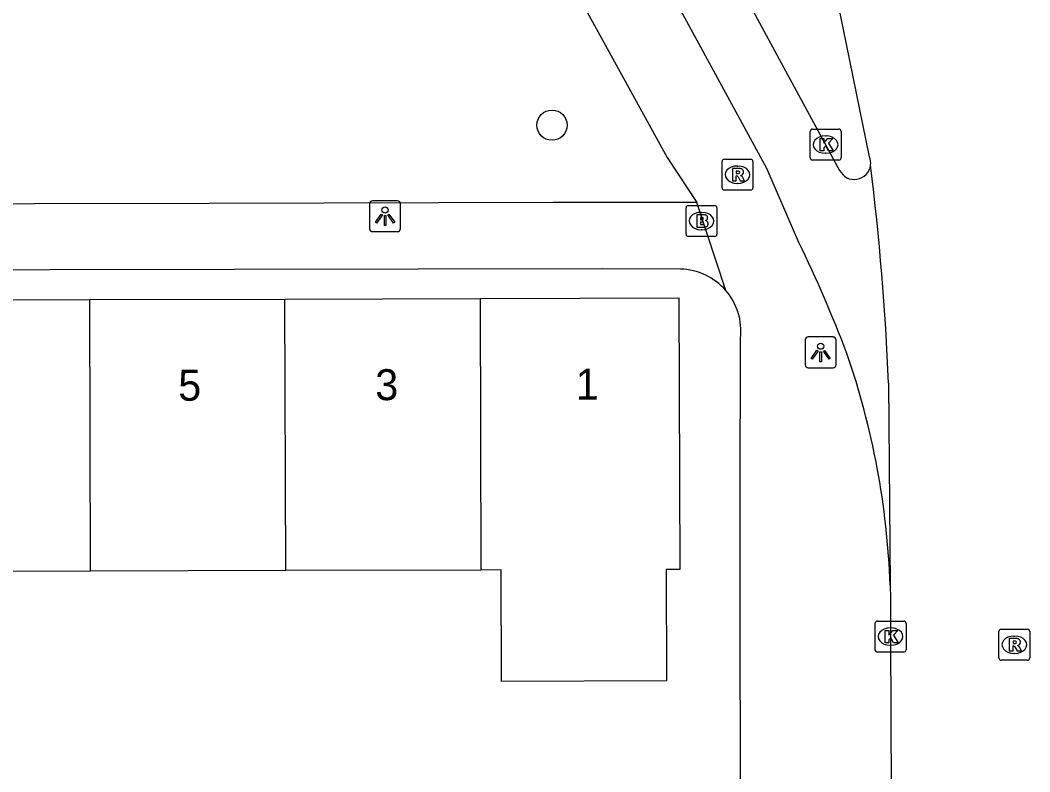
# Model space of a CAD drawing. Extents: x 160732 to 162105, y 387428 to 388479.
# Drawn here: x 161820.22 to 161852.89, y 388328.45 to 388352.76 of the extents above; entities that cross this region are included whole.
import ezdxf

# ---------------------------------------------------------------- set-up
doc = ezdxf.new("R2010")
doc.units = 0
for name, color, linetype in [('IMGEO_Boom', 7, 'Continuous'), ('IMGEO_Brandkraan', 7, 'Continuous'), ('IMGEO_Fietspad_open', 7, 'Continuous'), ('IMGEO_Kolk', 7, 'Continuous'), ('IMGEO_Lichtpunt', 7, 'Continuous'), ('IMGEO_Pand', 7, 'Continuous'), ('IMGEO_Pand_nummerreeks', 7, 'Continuous'), ('IMGEO_Rijbaan_lokaal_gesloten', 7, 'Continuous'), ('IMGEO_Rioolput', 7, 'Continuous'), ('IMGEO_Voetpad_open', 7, 'Continuous')]:
    doc.layers.add(name, color=color, linetype=linetype)

msp = doc.modelspace()

# ---------------------------------------------------------------- linework, layer by layer
at = {"layer": 'IMGEO_Boom'}
msp.add_circle((161837.425, 388349.364), 0.489, dxfattribs=at)
at = {"layer": 'IMGEO_Brandkraan'}
for p, q in [((161841.761, 388345.838), (161841.761, 388346.69)), ((161841.836, 388346.764), (161842.688, 388346.764)), ((161842.249, 388346.544), (161842.274, 388346.544)), ((161842.762, 388346.69), (161842.762, 388345.838)), ((161842.272, 388345.984), (161842.247, 388345.984)), ((161842.688, 388345.764), (161841.836, 388345.764))]:
    msp.add_line(p, q, dxfattribs=at)
for points in [[(161841.761, 388345.838), (161841.761, 388346.69)], [(161841.836, 388346.764), (161842.688, 388346.764)], [(161842.762, 388346.69), (161842.762, 388345.838)], [(161842.109, 388346.464), (161842.109, 388346.064), (161842.322, 388346.064)], [(161842.34, 388346.464), (161842.109, 388346.464)], [(161842.288, 388346.383), (161842.234, 388346.383), (161842.234, 388346.307)], [(161842.234, 388346.307), (161842.287, 388346.307)], [(161842.296, 388346.231), (161842.234, 388346.231), (161842.234, 388346.15)], [(161842.234, 388346.15), (161842.296, 388346.15)], [(161842.688, 388345.764), (161841.836, 388345.764)]]:
    msp.add_lwpolyline(points, dxfattribs=at)
for centre, radius, start, end in [((161841.838, 388346.688), 0.0765, 91.552, 178.448), ((161841.838, 388346.688), 0.0765, 91.552, 178.448), ((161842.686, 388346.688), 0.0765, 1.552, 88.448), ((161842.686, 388346.688), 0.0765, 1.552, 88.448), ((161842.289, 388346.345), 0.0379, 267.8285, 90.9355), ((161842.297, 388346.19), 0.0404, 269.8759, 90.5077), ((161842.344, 388346.319), 0.145, 59.4692, 91.5367), ((161842.369, 388346.366), 0.0922, 285.5137, 58.1501), ((161842.374, 388346.174), 0.105, 301.3115, 78.989), ((161842.328, 388346.315), 0.251, 268.6676, 293.5347), ((161841.838, 388345.84), 0.0765, 181.552, 268.448), ((161841.838, 388345.84), 0.0765, 181.552, 268.448), ((161842.686, 388345.84), 0.0765, 271.552, 358.448), ((161842.686, 388345.84), 0.0765, 271.552, 358.448)]:
    msp.add_arc(centre, radius, start, end, dxfattribs=at)
for centre, major_axis, ratio, start_param, end_param in [((161842.248, 388346.264), (-0.387, 0.002), 0.722429, 4.712389, 7.853982), ((161842.273, 388346.264), (-0.39, 0.002), 0.717154, 1.570796, 4.712389)]:
    msp.add_ellipse(centre, major_axis=major_axis, ratio=ratio, start_param=start_param, end_param=end_param, dxfattribs=at)
at = {"layer": 'IMGEO_Fietspad_open'}
for points in [[(161845.417, 388345.572), (161844.378, 388347.96), (161837.677, 388360.27)], [(161840.394, 388359.622), (161840.441, 388359.503), (161846.732, 388347.902)]]:
    msp.add_lwpolyline(points, dxfattribs=at)
for centre, radius, start, end in [((161847.208, 388348.138), 0.531, 206.3839, 352.3182), ((161804.343, 388325.716), 45.621, 20.8894, 25.8003), ((161822.616, 388333.55), 25.769, 2.0798, 19.1023)]:
    msp.add_arc(centre, radius, start, end, dxfattribs=at)
at = {"layer": 'IMGEO_Kolk'}
for p, q in [((161845.779, 388348.309), (161845.779, 388349.161)), ((161845.854, 388349.235), (161846.706, 388349.235)), ((161846.78, 388349.161), (161846.78, 388348.309)), ((161846.267, 388349.015), (161846.292, 388349.015)), ((161846.706, 388348.235), (161845.854, 388348.235)), ((161846.29, 388348.455), (161846.265, 388348.455)), ((161847.88, 388332.4), (161847.88, 388333.252)), ((161847.955, 388333.326), (161848.807, 388333.326)), ((161848.881, 388333.252), (161848.881, 388332.4)), ((161848.368, 388333.106), (161848.393, 388333.106)), ((161848.391, 388332.546), (161848.366, 388332.546)), ((161848.807, 388332.326), (161847.955, 388332.326))]:
    msp.add_line(p, q, dxfattribs=at)
for points in [[(161845.779, 388348.309), (161845.779, 388349.161)], [(161845.854, 388349.235), (161846.706, 388349.235)], [(161846.78, 388349.161), (161846.78, 388348.309)], [(161846.1, 388348.935), (161846.223, 388348.935), (161846.223, 388348.784), (161846.353, 388348.935), (161846.517, 388348.935), (161846.371, 388348.784), (161846.524, 388348.535), (161846.372, 388348.535), (161846.287, 388348.699), (161846.223, 388348.632), (161846.223, 388348.535), (161846.1, 388348.535), (161846.1, 388348.935)], [(161846.706, 388348.235), (161845.854, 388348.235)], [(161847.88, 388332.4), (161847.88, 388333.252)], [(161847.955, 388333.326), (161848.807, 388333.326)], [(161848.881, 388333.252), (161848.881, 388332.4)], [(161848.201, 388333.026), (161848.324, 388333.026), (161848.324, 388332.875), (161848.454, 388333.026), (161848.618, 388333.026), (161848.472, 388332.875), (161848.625, 388332.626), (161848.473, 388332.626), (161848.388, 388332.79), (161848.324, 388332.723), (161848.324, 388332.626), (161848.201, 388332.626), (161848.201, 388333.026)], [(161848.807, 388332.326), (161847.955, 388332.326)]]:
    msp.add_lwpolyline(points, dxfattribs=at)
for centre, start, end in [((161845.856, 388349.159), 91.552, 178.448), ((161845.856, 388349.159), 91.552, 178.448), ((161846.704, 388349.159), 1.552, 88.448), ((161846.704, 388349.159), 1.552, 88.448), ((161845.856, 388348.311), 181.552, 268.448), ((161845.856, 388348.311), 181.552, 268.448), ((161846.704, 388348.311), 271.552, 358.448), ((161846.704, 388348.311), 271.552, 358.448), ((161847.957, 388333.25), 91.552, 178.448), ((161847.957, 388333.25), 91.552, 178.448), ((161848.805, 388333.25), 1.552, 88.448), ((161848.805, 388333.25), 1.552, 88.448), ((161847.957, 388332.402), 181.552, 268.448), ((161847.957, 388332.402), 181.552, 268.448), ((161848.805, 388332.402), 271.552, 358.448), ((161848.805, 388332.402), 271.552, 358.448)]:
    msp.add_arc(centre, 0.0765, start, end, dxfattribs=at)
for centre, major_axis, ratio, start_param, end_param in [((161846.266, 388348.735), (-0.387, 0.002), 0.722429, 4.712389, 7.853982), ((161846.291, 388348.735), (-0.39, 0.002), 0.717154, 1.570796, 4.712389), ((161848.367, 388332.826), (-0.387, 0.002), 0.722429, 4.712389, 7.853982), ((161848.392, 388332.826), (-0.39, 0.002), 0.717154, 1.570796, 4.712389)]:
    msp.add_ellipse(centre, major_axis=major_axis, ratio=ratio, start_param=start_param, end_param=end_param, dxfattribs=at)
at = {"layer": 'IMGEO_Lichtpunt'}
for p, q in [((161832.426, 388346.918), (161831.618, 388346.918)), ((161832.426, 388346.918), (161831.618, 388346.918)), ((161831.524, 388346.823), (161831.524, 388346.016)), ((161831.524, 388346.823), (161831.524, 388346.016)), ((161832.52, 388346.016), (161832.52, 388346.823)), ((161832.52, 388346.016), (161832.52, 388346.823)), ((161831.618, 388345.922), (161832.426, 388345.922)), ((161831.618, 388345.922), (161832.426, 388345.922)), ((161845.62, 388342.419), (161845.62, 388341.612)), ((161845.62, 388342.419), (161845.62, 388341.612)), ((161846.522, 388342.514), (161845.714, 388342.514)), ((161846.522, 388342.514), (161845.714, 388342.514)), ((161846.616, 388341.612), (161846.616, 388342.419)), ((161846.616, 388341.612), (161846.616, 388342.419)), ((161845.714, 388341.518), (161846.522, 388341.518)), ((161845.714, 388341.518), (161846.522, 388341.518))]:
    msp.add_line(p, q, dxfattribs=at)
for points in [[(161831.898, 388346.487), (161831.937, 388346.459), (161831.749, 388346.197), (161831.711, 388346.224), (161831.898, 388346.487)], [(161832, 388346.439), (161832.047, 388346.439), (161832.047, 388346.117), (161832, 388346.117), (161832, 388346.439)], [(161832.11, 388346.459), (161832.148, 388346.486), (161832.335, 388346.224), (161832.296, 388346.196), (161832.11, 388346.459)], [(161845.994, 388342.083), (161846.033, 388342.055), (161845.845, 388341.793), (161845.807, 388341.82), (161845.994, 388342.083)], [(161846.096, 388342.035), (161846.143, 388342.035), (161846.143, 388341.713), (161846.096, 388341.713), (161846.096, 388342.035)], [(161846.206, 388342.055), (161846.244, 388342.082), (161846.431, 388341.82), (161846.392, 388341.792), (161846.206, 388342.055)]]:
    msp.add_lwpolyline(points, dxfattribs=at)
for centre in [(161832.023, 388346.621), (161846.119, 388342.217)]:
    msp.add_circle(centre, 0.0994, dxfattribs=at)
for centre, start, end in [((161831.618, 388346.823), 90, 180), ((161831.618, 388346.823), 90, 180), ((161832.426, 388346.823), 0, 90), ((161832.426, 388346.823), 0, 90), ((161831.618, 388346.016), 180, 270), ((161831.618, 388346.016), 180, 270), ((161832.426, 388346.016), 270, 0), ((161832.426, 388346.016), 270, 360), ((161845.714, 388342.419), 90, 180), ((161845.714, 388342.419), 90, 180), ((161846.522, 388342.419), 0, 90), ((161846.522, 388342.419), 0, 90), ((161845.714, 388341.612), 180, 270), ((161845.714, 388341.612), 180, 270), ((161846.522, 388341.612), 270, 0), ((161846.522, 388341.612), 270, 360)]:
    msp.add_arc(centre, 0.0946, start, end, dxfattribs=at)
at = {"layer": 'IMGEO_Pand'}
for points in [[(161816.045, 388340.18), (161816.035, 388343.706), (161822.468, 388343.724)], [(161822.468, 388343.724), (161828.783, 388343.742)], [(161822.493, 388334.943), (161822.468, 388343.724)], [(161828.783, 388343.742), (161835.099, 388343.761)], [(161828.809, 388334.961), (161828.783, 388343.742)], [(161835.099, 388343.761), (161841.533, 388343.779), (161841.558, 388334.997), (161841.12, 388334.996), (161841.13, 388331.391), (161835.794, 388331.376), (161835.784, 388334.981), (161835.125, 388334.979)], [(161835.099, 388343.761), (161835.125, 388334.979)], [(161822.493, 388334.943), (161816.111, 388334.925)], [(161828.809, 388334.961), (161822.493, 388334.943)], [(161835.125, 388334.979), (161828.809, 388334.961)]]:
    msp.add_lwpolyline(points, dxfattribs=at)
at = {"layer": 'IMGEO_Rijbaan_lokaal_gesloten'}
for points in [[(161847.7, 388348.336), (161845.055, 388361.284)], [(161848.313, 388341.021), (161848.368, 388334.485)], [(161848.368, 388334.485), (161848.38, 388334.06), (161848.382, 388332.826), (161848.401, 388327.774)]]:
    msp.add_lwpolyline(points, dxfattribs=at)
for centre, radius, start, end in [((161847.195, 388348.136), 0.544, 352.7596, 21.6477), ((161761.278, 388337.416), 87.11, 2.37201, 7.02335)]:
    msp.add_arc(centre, radius, start, end, dxfattribs=at)
at = {"layer": 'IMGEO_Rioolput'}
for p, q in [((161842.927, 388347.336), (161842.927, 388348.188)), ((161843.002, 388348.262), (161843.854, 388348.262)), ((161843.928, 388348.188), (161843.928, 388347.336)), ((161843.415, 388348.042), (161843.44, 388348.042)), ((161843.854, 388347.262), (161843.002, 388347.262)), ((161843.438, 388347.482), (161843.413, 388347.482)), ((161851.885, 388332.137), (161851.885, 388332.989)), ((161851.96, 388333.063), (161852.812, 388333.063)), ((161852.373, 388332.843), (161852.398, 388332.843)), ((161852.886, 388332.989), (161852.886, 388332.137)), ((161852.396, 388332.283), (161852.371, 388332.283)), ((161852.812, 388332.063), (161851.96, 388332.063))]:
    msp.add_line(p, q, dxfattribs=at)
for points in [[(161842.927, 388347.336), (161842.927, 388348.188)], [(161843.002, 388348.262), (161843.854, 388348.262)], [(161843.928, 388348.188), (161843.928, 388347.336)], [(161843.516, 388347.96), (161843.264, 388347.962), (161843.264, 388347.562)], [(161843.442, 388347.881), (161843.388, 388347.881), (161843.388, 388347.8)], [(161843.264, 388347.562), (161843.388, 388347.562), (161843.388, 388347.724), (161843.399, 388347.724)], [(161843.388, 388347.8), (161843.44, 388347.8)], [(161843.446, 388347.695), (161843.517, 388347.562), (161843.657, 388347.562), (161843.592, 388347.688)], [(161843.854, 388347.262), (161843.002, 388347.262)], [(161851.885, 388332.137), (161851.885, 388332.989)], [(161851.96, 388333.063), (161852.812, 388333.063)], [(161852.886, 388332.989), (161852.886, 388332.137)], [(161852.474, 388332.761), (161852.222, 388332.763), (161852.222, 388332.363)], [(161852.222, 388332.363), (161852.346, 388332.363), (161852.346, 388332.525), (161852.357, 388332.525)], [(161852.4, 388332.682), (161852.346, 388332.682), (161852.346, 388332.601)], [(161852.346, 388332.601), (161852.398, 388332.601)], [(161852.404, 388332.496), (161852.475, 388332.363), (161852.615, 388332.363), (161852.55, 388332.489)], [(161852.812, 388332.063), (161851.96, 388332.063)]]:
    msp.add_lwpolyline(points, dxfattribs=at)
for centre, radius, start, end in [((161843.004, 388348.186), 0.0765, 91.552, 178.448), ((161843.004, 388348.186), 0.0765, 91.552, 178.448), ((161843.852, 388348.186), 0.0765, 1.552, 88.448), ((161843.852, 388348.186), 0.0765, 1.552, 88.448), ((161843.448, 388347.785), 0.0964, 77.0061, 93.1865), ((161843.462, 388347.842), 0.0378, 276.6634, 79.6772), ((161843.515, 388347.85), 0.109, 350.3612, 89.416), ((161843.513, 388347.85), 0.112, 277.5842, 350.9817), ((161843.398, 388347.671), 0.0533, 26.0293, 88.6989), ((161843.424, 388347.989), 0.19, 274.7715, 282.9687), ((161843.497, 388347.635), 0.108, 29.5134, 73.7905), ((161843.004, 388347.338), 0.0765, 181.552, 268.448), ((161843.004, 388347.338), 0.0765, 181.552, 268.448), ((161843.852, 388347.338), 0.0765, 271.552, 358.448), ((161843.852, 388347.338), 0.0765, 271.552, 358.448), ((161851.962, 388332.987), 0.0765, 91.552, 178.448), ((161851.962, 388332.987), 0.0765, 91.552, 178.448), ((161852.81, 388332.987), 0.0765, 1.552, 88.448), ((161852.81, 388332.987), 0.0765, 1.552, 88.448), ((161852.356, 388332.472), 0.0533, 26.0293, 88.6989), ((161852.382, 388332.79), 0.19, 274.7715, 282.9687), ((161852.406, 388332.586), 0.0964, 77.0061, 93.1865), ((161852.42, 388332.643), 0.0378, 276.6634, 79.6772), ((161852.473, 388332.651), 0.109, 350.3612, 89.416), ((161852.471, 388332.651), 0.112, 277.5842, 350.9817), ((161852.455, 388332.436), 0.108, 29.5134, 73.7905), ((161851.962, 388332.139), 0.0765, 181.552, 268.448), ((161851.962, 388332.139), 0.0765, 181.552, 268.448), ((161852.81, 388332.139), 0.0765, 271.552, 358.448), ((161852.81, 388332.139), 0.0765, 271.552, 358.448)]:
    msp.add_arc(centre, radius, start, end, dxfattribs=at)
for centre, major_axis, ratio, start_param, end_param in [((161843.414, 388347.762), (-0.387, 0.002), 0.722429, 4.712389, 7.853982), ((161843.439, 388347.762), (-0.39, 0.002), 0.717154, 1.570796, 4.712389), ((161852.372, 388332.563), (-0.387, 0.002), 0.722429, 4.712389, 7.853982), ((161852.397, 388332.563), (-0.39, 0.002), 0.717154, 1.570796, 4.712389)]:
    msp.add_ellipse(centre, major_axis=major_axis, ratio=ratio, start_param=start_param, end_param=end_param, dxfattribs=at)
at = {"layer": 'IMGEO_Voetpad_open'}
for points in [[(161835.024, 388359.454), (161841.154, 388348.322), (161842.107, 388346.864)], [(161842.107, 388346.864), (161837.463, 388346.862), (161826.326, 388346.827), (161803.702, 388346.79)], [(161843.046, 388344.021), (161842.107, 388346.864)], [(161841.58, 388344.709), (161839.046, 388344.722), (161791.41, 388344.636)], [(161843.524, 388324.298), (161843.51, 388337.244), (161843.524, 388342.474)]]:
    msp.add_lwpolyline(points, dxfattribs=at)
for centre, radius, start, end in [((161841.537, 388342.71), 1.999, 40.9646, 88.7537), ((161841.532, 388342.706), 2.006, 353.3652, 40.9755)]:
    msp.add_arc(centre, radius, start, end, dxfattribs=at)

# ---------------------------------------------------------------- texts
at = {"layer": 'IMGEO_Pand_nummerreeks'}
for s, rotation, p in [('5', 0.164, (161825.331, 388340.452)), ('3', 0.164, (161831.706, 388340.471)), ('1', 0.1662, (161838.194, 388340.49))]:
    msp.add_text(s, height=1, rotation=rotation, dxfattribs=at).set_placement(p)

doc.saveas('drawing.dxf')
